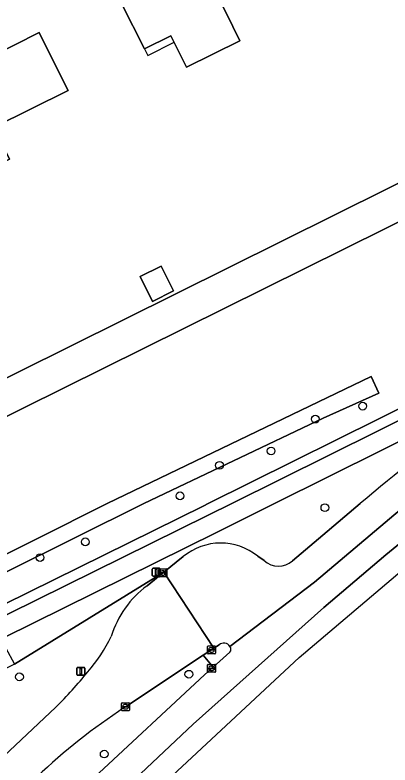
# Model space of a CAD drawing. Extents: x 157320 to 158835, y 386650 to 388491.
# Drawn here: x 158432.9 to 158480.3, y 386967 to 387061.7 of the extents above; entities that cross this region are included whole.
import ezdxf

# ---------------------------------------------------------------- set-up
doc = ezdxf.new("R2010")
doc.units = 0
for name, color, linetype in [('IMGEO_Berm_groen', 7, 'Continuous'), ('IMGEO_Boom', 7, 'Continuous'), ('IMGEO_Erf', 7, 'Continuous'), ('IMGEO_Fietspad_gesloten', 7, 'Continuous'), ('IMGEO_Gemengd_bos', 7, 'Continuous'), ('IMGEO_Groenvoorziening', 7, 'Continuous'), ('IMGEO_Kolk', 7, 'Continuous'), ('IMGEO_Lichtmast', 7, 'Continuous'), ('IMGEO_Pand', 7, 'Continuous'), ('IMGEO_Pand_overbouw', 7, 'Continuous'), ('IMGEO_Rijbaan_lokaal_open', 7, 'Continuous'), ('IMGEO_Rijbaan_regionaal_gesloten', 7, 'Continuous'), ('IMGEO_Verkeersbordpaal', 7, 'Continuous'), ('IMGEO_Verkeerseiland_open', 7, 'Continuous'), ('IMGEO_Voetpad_open', 7, 'Continuous'), ('IMGEO_Waterloop', 7, 'Continuous')]:
    doc.layers.add(name, color=color, linetype=linetype)

msp = doc.modelspace()

# ---------------------------------------------------------------- linework, layer by layer
at = {"layer": 'IMGEO_Berm_groen'}
for points in [[(158486.098, 387010.137), (158465.686, 387000), (158458.366, 386996.365), (158327.714, 386931.826), (158326.206, 386931.101), (158330.451, 386928.571), (158346.119, 386936.364), (158344.904, 386938.678), (158431.701, 386981.819), (158432.84, 386979.734), (158451.716, 386991.337)], [(158467.976, 386992.76), (158471.791, 386996.002), (158476.526, 387000)], [(158451.716, 386991.337), (158454.179, 386993.299)], [(158463.575, 386993.366), (158464.382, 386992.809)], [(158449.594, 386989.631), (158451.716, 386991.337), (158432.84, 386979.734), (158410.819, 386968.542), (158346.119, 386936.364), (158330.451, 386928.571), (158332.978, 386927.065)], [(158438.576, 386961.299), (158442.338, 386964.923), (158442.922, 386965.435), (158456.859, 386978.385), (158457.749, 386979.2), (158457.955, 386979.362), (158456.692, 386980.854), (158446.879, 386974.353), (158446.72, 386974.246)], [(158421.982, 386959.216), (158438.057, 386974.282)]]:
    msp.add_lwpolyline(points, dxfattribs=at)
for centre, radius, start, end in [((158942.914, 386442.869), 726.576, 128.526874, 129.933513), ((158458.918, 386987.606), 7.407, 51.04374, 129.77336), ((158466.206, 386994.789), 2.693, 227.34726, 311.09052), ((158457.116, 386979.508), 12.612, 126.6133, 162.81449), ((158428.402, 386991.086), 18.422, 318.04945, 334.7721), ((158405.277, 387007.895), 46.95, 314.2812, 321.66122), ((158490.39, 386907.672), 79.619, 123.26364, 133.36262)]:
    msp.add_arc(centre, radius, start, end, dxfattribs=at)
at = {"layer": 'IMGEO_Boom'}
for centre in [(158476.842, 387012.296), (158470.853, 387010.662), (158465.262, 387006.642), (158458.75, 387004.825), (158453.763, 387000.973), (158472.06, 386999.475), (158441.809, 386995.169), (158436.078, 386993.182), (158433.485, 386978.127), (158454.877, 386978.46), (158444.187, 386968.38)]:
    msp.add_circle(centre, 0.489, dxfattribs=at)
at = {"layer": 'IMGEO_Erf'}
msp.add_lwpolyline([(158275.741, 386965.66), (158297.306, 386949.366), (158297.552, 386949.219), (158298.99, 386949.933), (158399.878, 387000), (158500, 387049.688), (158544.821, 387071.951), (158611.944, 387105.361), (158616.153, 387107.456), (158597.453, 387121.135), (158594.123, 387123.554), (158592.731, 387124.999), (158569.38, 387141.536)], dxfattribs=at)
for points in [[(158461.331, 387058.419), (158454.596, 387055.083), (158452.609, 387059.057), (158449.26, 387057.383), (158446.384, 387063.135), (158444.148, 387067.607), (158446.673, 387068.87), (158446.266, 387069.684), (158449.468, 387071.285), (158449.875, 387070.471), (158450.715, 387070.891), (158453.767, 387064.736), (158457.304, 387066.502), (158459.534, 387062.027)], [(158428.051, 387059.852), (158429.801, 387056.356), (158435.97, 387059.444), (158438.213, 387054.976), (158439.627, 387052.158), (158430.244, 387047.499), (158432.241, 387043.473), (158424.099, 387039.434), (158423.165, 387041.316), (158419.519, 387048.666), (158417.297, 387053.145), (158421.817, 387055.358), (158424.264, 387056.556), (158423.712, 387057.684)], [(158451.391, 387029.985), (158452.949, 387026.844), (158450.282, 387025.52), (158448.723, 387028.661)]]:
    msp.add_lwpolyline(points, close=True, dxfattribs=at)
at = {"layer": 'IMGEO_Fietspad_gesloten'}
for points in [[(158484.901, 387012.221), (158460.314, 387000), (158457.336, 386998.52), (158324.19, 386932.8), (158323.412, 386932.416)], [(158458.366, 386996.365), (158465.686, 387000), (158486.098, 387010.137)], [(158318.513, 386927.204), (158321.154, 386928.464), (158321.889, 386928.714), (158326.206, 386931.101), (158327.714, 386931.826), (158458.366, 386996.365)]]:
    msp.add_lwpolyline(points, dxfattribs=at)
at = {"layer": 'IMGEO_Gemengd_bos'}
msp.add_lwpolyline([(158544.821, 387071.951), (158500, 387049.688), (158399.878, 387000), (158298.99, 386949.933), (158297.552, 386949.219), (158301.884, 386946.63), (158500, 387044.794), (158547.163, 387067.928)], close=True, dxfattribs=at)
at = {"layer": 'IMGEO_Groenvoorziening'}
for points in [[(158534.167, 387049.552), (158550.773, 387060.763), (158547.163, 387067.928), (158500, 387044.794), (158301.884, 386946.63), (158322.145, 386934.524)], [(158343.439, 386949.753), (158408.899, 386982.116), (158444.567, 387000), (158477.892, 387016.018)], [(158477.892, 387016.018), (158478.89, 387013.927), (158471.845, 387010.79), (158449.198, 387000), (158344.392, 386947.927)], [(158324.179, 386934.371), (158456.763, 386999.732), (158457.303, 387000), (158484.31, 387013.395)]]:
    msp.add_lwpolyline(points, dxfattribs=at)
at = {"layer": 'IMGEO_Kolk'}
for p, q in [((158451.1, 386990.817), (158451.1, 386991.669)), ((158451.175, 386991.743), (158452.027, 386991.743)), ((158451.359, 386991.237), (158451.359, 386991.249)), ((158451.797, 386991.2), (158451.399, 386991.2)), ((158451.402, 386991.286), (158451.8, 386991.286)), ((158451.611, 386990.963), (158451.586, 386990.963)), ((158451.588, 386991.523), (158451.613, 386991.523)), ((158451.843, 386991.249), (158451.843, 386991.237)), ((158452.101, 386991.669), (158452.101, 386990.817)), ((158452.027, 386990.743), (158451.175, 386990.743)), ((158457.232, 386981.106), (158457.232, 386981.958)), ((158457.307, 386982.032), (158458.159, 386982.032)), ((158457.491, 386981.526), (158457.491, 386981.538)), ((158457.929, 386981.489), (158457.531, 386981.489)), ((158457.534, 386981.575), (158457.932, 386981.575)), ((158457.72, 386981.812), (158457.745, 386981.812)), ((158457.975, 386981.538), (158457.975, 386981.526)), ((158458.233, 386981.958), (158458.233, 386981.106)), ((158458.159, 386981.032), (158457.307, 386981.032)), ((158457.743, 386981.252), (158457.718, 386981.252)), ((158457.247, 386978.775), (158457.247, 386979.627)), ((158457.322, 386979.701), (158458.174, 386979.701)), ((158457.735, 386979.481), (158457.76, 386979.481)), ((158458.248, 386979.627), (158458.248, 386978.775)), ((158458.174, 386978.701), (158457.322, 386978.701)), ((158457.506, 386979.195), (158457.506, 386979.207)), ((158457.944, 386979.158), (158457.546, 386979.158)), ((158457.549, 386979.244), (158457.947, 386979.244)), ((158457.758, 386978.921), (158457.733, 386978.921)), ((158457.99, 386979.207), (158457.99, 386979.195)), ((158446.378, 386973.926), (158446.378, 386974.778)), ((158446.453, 386974.852), (158447.305, 386974.852)), ((158447.379, 386974.778), (158447.379, 386973.926)), ((158447.305, 386973.852), (158446.453, 386973.852)), ((158446.637, 386974.346), (158446.637, 386974.358)), ((158447.075, 386974.309), (158446.677, 386974.309)), ((158446.68, 386974.395), (158447.078, 386974.395)), ((158446.889, 386974.072), (158446.864, 386974.072)), ((158446.866, 386974.632), (158446.891, 386974.632)), ((158447.121, 386974.358), (158447.121, 386974.346))]:
    msp.add_line(p, q, dxfattribs=at)
for points in [[(158451.1, 386990.817), (158451.1, 386991.669)], [(158451.175, 386991.743), (158452.027, 386991.743)], [(158452.101, 386991.669), (158452.101, 386990.817)], [(158452.027, 386990.743), (158451.175, 386990.743)], [(158457.232, 386981.106), (158457.232, 386981.958)], [(158457.307, 386982.032), (158458.159, 386982.032)], [(158458.233, 386981.958), (158458.233, 386981.106)], [(158458.159, 386981.032), (158457.307, 386981.032)], [(158457.247, 386978.775), (158457.247, 386979.627)], [(158457.322, 386979.701), (158458.174, 386979.701)], [(158458.248, 386979.627), (158458.248, 386978.775)], [(158458.174, 386978.701), (158457.322, 386978.701)], [(158446.378, 386973.926), (158446.378, 386974.778)], [(158446.453, 386974.852), (158447.305, 386974.852)], [(158447.379, 386974.778), (158447.379, 386973.926)], [(158447.305, 386973.852), (158446.453, 386973.852)]]:
    msp.add_lwpolyline(points, dxfattribs=at)
for centre, radius, start, end in [((158451.177, 386991.667), 0.0765, 91.55205, 178.44795), ((158451.177, 386991.667), 0.0765, 91.55205, 178.44795), ((158451.399, 386991.246), 0.0403, 85.87752, 175.75265), ((158451.396, 386991.236), 0.0366, 178.93798, 274.71019), ((158451.8, 386991.243), 0.043, 264.86636, 352.45326), ((158451.804, 386991.248), 0.0386, 1.73085, 96.63898), ((158452.025, 386991.667), 0.0765, 1.55205, 88.44795), ((158452.025, 386991.667), 0.0765, 1.55205, 88.44795), ((158451.177, 386990.819), 0.0765, 181.55205, 268.44795), ((158451.177, 386990.819), 0.0765, 181.55205, 268.44795), ((158452.025, 386990.819), 0.0765, 271.55205, 358.44795), ((158452.025, 386990.819), 0.0765, 271.55205, 358.44795), ((158457.309, 386981.956), 0.0765, 91.55205, 178.44795), ((158457.309, 386981.956), 0.0765, 91.55205, 178.44795), ((158457.531, 386981.535), 0.0403, 85.87752, 175.75265), ((158457.528, 386981.525), 0.0366, 178.93798, 274.71019), ((158457.932, 386981.532), 0.043, 264.86636, 352.45326), ((158457.936, 386981.537), 0.0386, 1.73085, 96.63898), ((158458.157, 386981.956), 0.0765, 1.55205, 88.44795), ((158458.157, 386981.956), 0.0765, 1.55205, 88.44795), ((158457.309, 386981.108), 0.0765, 181.55205, 268.44795), ((158457.309, 386981.108), 0.0765, 181.55205, 268.44795), ((158458.157, 386981.108), 0.0765, 271.55205, 358.44795), ((158458.157, 386981.108), 0.0765, 271.55205, 358.44795), ((158457.324, 386979.625), 0.0765, 91.55205, 178.44795), ((158457.324, 386979.625), 0.0765, 91.55205, 178.44795), ((158458.172, 386979.625), 0.0765, 1.55205, 88.44795), ((158458.172, 386979.625), 0.0765, 1.55205, 88.44795), ((158457.324, 386978.777), 0.0765, 181.55205, 268.44795), ((158457.324, 386978.777), 0.0765, 181.55205, 268.44795), ((158457.546, 386979.204), 0.0403, 85.87752, 175.75265), ((158457.543, 386979.194), 0.0366, 178.93798, 274.71019), ((158457.947, 386979.201), 0.043, 264.86636, 352.45326), ((158457.951, 386979.206), 0.0386, 1.73085, 96.63898), ((158458.172, 386978.777), 0.0765, 271.55205, 358.44795), ((158458.172, 386978.777), 0.0765, 271.55205, 358.44795), ((158446.455, 386974.776), 0.0765, 91.55205, 178.44795), ((158446.455, 386974.776), 0.0765, 91.55205, 178.44795), ((158447.303, 386974.776), 0.0765, 1.55205, 88.44795), ((158447.303, 386974.776), 0.0765, 1.55205, 88.44795), ((158446.455, 386973.928), 0.0765, 181.55205, 268.44795), ((158446.455, 386973.928), 0.0765, 181.55205, 268.44795), ((158446.677, 386974.355), 0.0403, 85.87752, 175.75265), ((158446.674, 386974.345), 0.0366, 178.93798, 274.71019), ((158447.078, 386974.352), 0.043, 264.86636, 352.45326), ((158447.082, 386974.357), 0.0386, 1.73085, 96.63898), ((158447.303, 386973.928), 0.0765, 271.55205, 358.44795), ((158447.303, 386973.928), 0.0765, 271.55205, 358.44795)]:
    msp.add_arc(centre, radius, start, end, dxfattribs=at)
for centre, major_axis, ratio, start_param, end_param in [((158451.587, 386991.243), (-0.387, 0.002), 0.722429, 4.712389, 7.853982), ((158451.612, 386991.243), (-0.39, 0.002), 0.717154, 1.570796, 4.712389), ((158457.719, 386981.532), (-0.387, 0.002), 0.722429, 4.712389, 7.853982), ((158457.744, 386981.532), (-0.39, 0.002), 0.717154, 1.570796, 4.712389), ((158457.734, 386979.201), (-0.387, 0.002), 0.722429, 4.712389, 7.853982), ((158457.759, 386979.201), (-0.39, 0.002), 0.717154, 1.570796, 4.712389), ((158446.865, 386974.352), (-0.387, 0.002), 0.722429, 4.712389, 7.853982), ((158446.89, 386974.352), (-0.39, 0.002), 0.717154, 1.570796, 4.712389)]:
    msp.add_ellipse(centre, major_axis=major_axis, ratio=ratio, start_param=start_param, end_param=end_param, dxfattribs=at)
at = {"layer": 'IMGEO_Lichtmast'}
for p, q in [((158450.362, 386991.836), (158451.152, 386991.836)), ((158451.152, 386991.836), (158450.362, 386991.836)), ((158450.262, 386990.936), (158450.262, 386991.736)), ((158450.262, 386991.736), (158450.262, 386990.936)), ((158451.152, 386990.836), (158450.362, 386990.836)), ((158450.362, 386990.836), (158451.152, 386990.836)), ((158451.252, 386991.736), (158451.252, 386990.936)), ((158451.252, 386990.936), (158451.252, 386991.736))]:
    msp.add_line(p, q, dxfattribs=at)
msp.add_lwpolyline([(158450.682, 386991.711), (158450.832, 386991.711), (158450.832, 386990.961), (158450.682, 386990.961), (158450.682, 386991.711)], dxfattribs=at)
for centre, start, end in [((158450.362, 386991.736), 90, 180), ((158450.362, 386991.736), 90, 180), ((158451.152, 386991.736), 0, 90), ((158451.152, 386991.736), 360, 90), ((158450.362, 386990.936), 180, 270), ((158450.362, 386990.936), 180, 270), ((158451.152, 386990.936), 270, 0), ((158451.152, 386990.936), 270, 0)]:
    msp.add_arc(centre, 0.1, start, end, dxfattribs=at)
at = {"layer": 'IMGEO_Pand'}
for points in [[(158457.304, 387066.502), (158453.767, 387064.736), (158450.715, 387070.891), (158449.875, 387070.471), (158449.468, 387071.285), (158446.266, 387069.684), (158446.673, 387068.87), (158444.148, 387067.607), (158446.384, 387063.135), (158449.26, 387057.383), (158452.609, 387059.057), (158454.596, 387055.083), (158461.331, 387058.419), (158459.534, 387062.027)], [(158423.712, 387057.684), (158424.264, 387056.556), (158421.817, 387055.358), (158417.297, 387053.145), (158419.519, 387048.666), (158423.165, 387041.316), (158424.099, 387039.434), (158432.241, 387043.473), (158430.244, 387047.499), (158439.627, 387052.158), (158438.213, 387054.976), (158435.97, 387059.444), (158429.801, 387056.356), (158428.051, 387059.852)], [(158450.282, 387025.52), (158452.949, 387026.844), (158451.391, 387029.985), (158448.723, 387028.661)]]:
    msp.add_lwpolyline(points, close=True, dxfattribs=at)
at = {"layer": 'IMGEO_Pand_overbouw'}
msp.add_lwpolyline([(158453.028, 387058.218), (158452.609, 387059.057), (158449.26, 387057.383), (158449.679, 387056.544)], close=True, dxfattribs=at)
at = {"layer": 'IMGEO_Rijbaan_lokaal_open'}
for points in [[(158446.72, 386974.246), (158446.879, 386974.353), (158456.692, 386980.854), (158457.733, 386981.533), (158458.038, 386981.737), (158451.716, 386991.337), (158449.594, 386989.631)], [(158438.057, 386974.282), (158421.982, 386959.216)]]:
    msp.add_lwpolyline(points, dxfattribs=at)
for centre, radius, start, end in [((158457.116, 386979.508), 12.612, 126.6133, 162.81449), ((158428.402, 386991.086), 18.422, 318.04945, 334.7721), ((158405.277, 387007.895), 46.95, 314.2812, 321.66122), ((158490.39, 386907.672), 79.619, 123.26364, 133.36262)]:
    msp.add_arc(centre, radius, start, end, dxfattribs=at)
at = {"layer": 'IMGEO_Rijbaan_regionaal_gesloten'}
for points in [[(158629.469, 387093.859), (158627.611, 387097.122), (158625.117, 387095.615), (158608.424, 387085.508), (158606.665, 387084.444), (158590.947, 387074.937), (158581.333, 387069.133), (158568.554, 387061.268), (158550.746, 387050.043), (158534.059, 387039.006), (158516.737, 387026.85), (158510.284, 387022.12), (158504.909, 387017.582), (158492.679, 387008.132), (158481.561, 386999.215), (158470.754, 386990.098), (158460.064, 386981.968)], [(158380.37, 386896.192), (158412.095, 386927.825), (158468.815, 386980.59), (158516.13, 387020.671), (158559.683, 387049.851), (158628.558, 387090.655)], [(158460.058, 386981.249), (158457.955, 386979.362), (158457.749, 386979.2), (158456.859, 386978.385), (158442.922, 386965.435), (158442.338, 386964.923), (158438.576, 386961.299), (158392.049, 386914.643), (158376.822, 386899.78), (158379.171, 386897.42), (158390.632, 386908.714), (158407.566, 386925.333), (158425.381, 386943.078), (158439.92, 386957.561), (158455.41, 386972.175), (158471.946, 386986.872), (158479.748, 386993.532), (158490.392, 387002.237), (158512.534, 387019.237), (158517.446, 387022.831), (158531.195, 387032.604), (158547.159, 387043.294), (158563.178, 387053.558), (158587.005, 387068.277)], [(158587.005, 387068.277), (158563.178, 387053.558), (158547.159, 387043.294), (158531.195, 387032.604), (158517.446, 387022.831), (158512.534, 387019.237), (158490.392, 387002.237), (158479.748, 386993.532), (158471.946, 386986.872), (158455.41, 386972.175), (158439.92, 386957.561), (158425.381, 386943.078), (158407.566, 386925.333), (158390.632, 386908.714), (158379.171, 386897.42), (158380.37, 386896.192)], [(158460.064, 386981.968), (158470.754, 386990.098), (158481.561, 386999.215), (158492.679, 387008.132), (158504.909, 387017.582), (158510.284, 387022.12)], [(158476.526, 387000), (158471.791, 386996.002), (158467.976, 386992.76)], [(158454.179, 386993.299), (158451.716, 386991.337), (158458.038, 386981.737), (158458.692, 386982.173)], [(158464.382, 386992.809), (158463.575, 386993.366)]]:
    msp.add_lwpolyline(points, dxfattribs=at)
for centre, radius, start, end in [((158942.914, 386442.869), 726.576, 128.526874, 129.933513), ((158458.918, 386987.606), 7.407, 51.04374, 129.77336), ((158466.206, 386994.789), 2.693, 227.34726, 311.09052), ((158459.283, 386981.432), 0.948, 34.46299, 128.54083), ((158459.666, 386981.612), 0.534, 317.24326, 41.8005)]:
    msp.add_arc(centre, radius, start, end, dxfattribs=at)
at = {"layer": 'IMGEO_Verkeersbordpaal'}
for p, q in [((158440.749, 386978.422), (158440.749, 386979.222)), ((158440.749, 386979.222), (158440.749, 386978.422)), ((158440.849, 386979.322), (158441.639, 386979.322)), ((158441.639, 386979.322), (158440.849, 386979.322)), ((158441.739, 386979.222), (158441.739, 386978.422)), ((158441.739, 386978.422), (158441.739, 386979.222)), ((158441.639, 386978.322), (158440.849, 386978.322)), ((158440.849, 386978.322), (158441.639, 386978.322))]:
    msp.add_line(p, q, dxfattribs=at)
msp.add_lwpolyline([(158441.169, 386979.197), (158441.319, 386979.197), (158441.319, 386978.447), (158441.169, 386978.447), (158441.169, 386979.197)], dxfattribs=at)
for centre, start, end in [((158440.849, 386979.222), 90, 180), ((158440.849, 386979.222), 90, 180), ((158441.639, 386979.222), 0, 90), ((158441.639, 386979.222), 360, 90), ((158440.849, 386978.422), 180, 270), ((158440.849, 386978.422), 180, 270), ((158441.639, 386978.422), 270, 0), ((158441.639, 386978.422), 270, 0)]:
    msp.add_arc(centre, 0.1, start, end, dxfattribs=at)
at = {"layer": 'IMGEO_Verkeerseiland_open'}
msp.add_lwpolyline([(158458.692, 386982.173), (158458.038, 386981.737), (158457.733, 386981.533), (158456.692, 386980.854), (158457.955, 386979.362), (158460.058, 386981.249)], dxfattribs=at)
for centre, radius, start, end in [((158459.283, 386981.432), 0.948, 34.46299, 128.54083), ((158459.666, 386981.612), 0.534, 317.24326, 41.8005)]:
    msp.add_arc(centre, radius, start, end, dxfattribs=at)
at = {"layer": 'IMGEO_Voetpad_open'}
for points in [[(158484.31, 387013.395), (158457.303, 387000), (158456.763, 386999.732), (158324.179, 386934.371), (158320.647, 386932.578), (158320.879, 386932.44)], [(158323.412, 386932.416), (158324.19, 386932.8), (158457.336, 386998.52), (158460.314, 387000), (158484.901, 387012.221)]]:
    msp.add_lwpolyline(points, dxfattribs=at)
at = {"layer": 'IMGEO_Waterloop'}
msp.add_lwpolyline([(158344.392, 386947.927), (158449.198, 387000), (158471.845, 387010.79), (158478.89, 387013.927), (158477.892, 387016.018), (158444.567, 387000), (158408.899, 386982.116), (158343.439, 386949.753)], dxfattribs=at)

doc.saveas('drawing.dxf')
